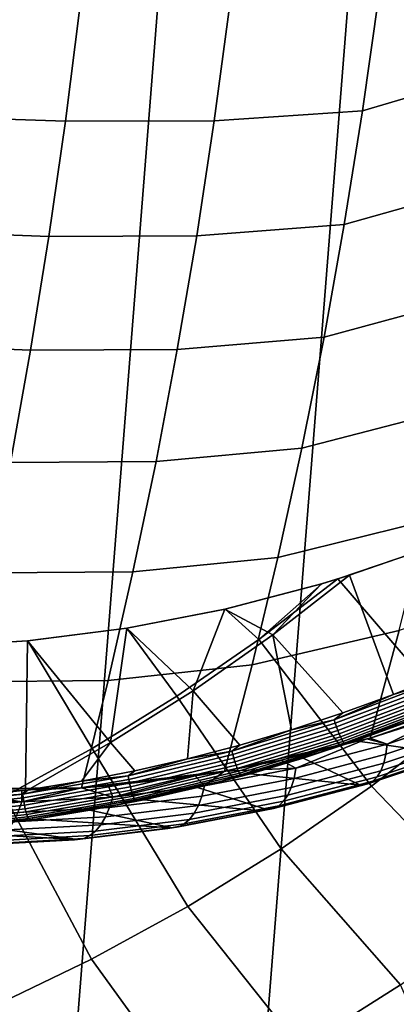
# Model space of a CAD drawing. Header units: metres. Extents: x -167 to 28, y -27 to 27.
# Tile 255 of 303: x 6.23 to 8.89, y -13.43 to -6.46. Entities that reach past the tile are written whole.
import ezdxf

# ---------------------------------------------------------------- set-up
doc = ezdxf.new("R2010")
doc.units = ezdxf.units.M
doc.layers.add('solid_12_065_021_XXX', color=7, linetype='CONTINUOUS')

msp = doc.modelspace()

# ---------------------------------------------------------------- linework, layer by layer
at = {"layer": 'solid_12_065_021_XXX'}
for points in [[(6.976521, 25.666178, 0.2), (2.851502, -26.444155, 0.2), (1.438912, -26.558498, 0.2), (5.599999, 26.00124, 0.2)], [(8.333064, 25.258354, 0.2), (4.255505, -26.254814, 0.2), (2.851502, -26.444155, 0.2), (6.976521, 25.666178, 0.2)], [(9.666076, 24.778851, 0.2), (5.647253, -25.991018, 0.2), (4.255505, -26.254814, 0.2), (8.333064, 25.258354, 0.2)], [(10.971596, 24.229086, 0.2), (7.02309, -25.653473, 0.2), (5.647253, -25.991018, 0.2), (9.666076, 24.778851, 0.2)], [(12.24579, 23.610701, 0.2), (8.378925, -25.243179, 0.2), (7.02309, -25.653473, 0.2), (10.971596, 24.229086, 0.2)], [(13.485169, 22.925415, 0.2), (9.71078, -24.761368, 0.2), (8.378925, -25.243179, 0.2), (12.24579, 23.610701, 0.2)], [(8.653359, -7.101769, 147.486465), (9.725248, -6.786968, 146.958527), (9.842833, -5.95779, 147.153625), (8.768595, -6.286907, 147.689957)], [(6.548582, -7.17658, 148.59964), (6.653059, -6.352856, 148.809952), (5.58049, -6.320423, 149.341873), (5.483536, -7.140562, 149.132675)], [(7.603604, -7.173712, 148.048126), (8.653359, -7.101769, 147.486465), (8.768595, -6.286907, 147.689957), (7.71458, -6.350659, 148.257111)], [(7.71458, -6.350659, 148.257111), (6.653059, -6.352856, 148.809952), (6.548582, -7.17658, 148.59964), (7.603604, -7.173712, 148.048126)], [(8.524206, -7.907904, 147.258392), (9.592483, -7.607416, 146.73822), (9.725248, -6.786968, 146.958527), (8.653359, -7.101769, 147.486465)], [(7.479226, -7.987923, 147.813904), (8.524206, -7.907904, 147.258392), (8.653359, -7.101769, 147.486465), (7.603604, -7.173712, 148.048126)], [(6.43148, -7.991602, 148.363907), (6.548582, -7.17658, 148.59964), (5.483536, -7.140562, 149.132675), (5.374856, -7.952274, 148.898163)], [(7.603604, -7.173712, 148.048126), (6.548582, -7.17658, 148.59964), (6.43148, -7.991602, 148.363907), (7.479226, -7.987923, 147.813904)], [(8.38131, -8.704331, 147.006027), (9.444714, -8.418077, 146.493011), (9.592483, -7.607416, 146.73822), (8.524206, -7.907904, 147.258392)], [(7.341618, -8.7923, 147.554749), (8.38131, -8.704331, 147.006027), (8.524206, -7.907904, 147.258392), (7.479226, -7.987923, 147.813904)], [(6.301913, -8.796948, 148.103073), (6.43148, -7.991602, 148.363907), (5.374856, -7.952274, 148.898163), (5.254592, -8.754613, 148.638626)], [(7.479226, -7.987923, 147.813904), (6.43148, -7.991602, 148.363907), (6.301913, -8.796948, 148.103073), (7.341618, -8.7923, 147.554749)], [(8.224876, -9.490097, 146.729736), (9.282163, -9.217932, 146.223251), (9.444714, -8.418077, 146.493011), (8.38131, -8.704331, 147.006027)], [(7.190978, -9.585877, 147.271011), (8.224876, -9.490097, 146.729736), (8.38131, -8.704331, 147.006027), (7.341618, -8.7923, 147.554749)], [(6.160065, -9.591662, 147.817474), (6.301913, -8.796948, 148.103073), (5.254592, -8.754613, 148.638626), (5.12291, -9.546652, 148.354431)], [(7.341618, -8.7923, 147.554749), (6.301913, -8.796948, 148.103073), (6.160065, -9.591662, 147.817474), (7.190978, -9.585877, 147.271011)], [(8.055113, -10.264246, 146.429871), (9.105062, -10.00597, 145.929306), (9.282163, -9.217932, 146.223251), (8.224876, -9.490097, 146.729736)], [(7.027504, -10.367686, 146.963089), (8.055113, -10.264246, 146.429871), (8.224876, -9.490097, 146.729736), (7.190978, -9.585877, 147.271011)], [(7.190978, -9.585877, 147.271011), (6.160065, -9.591662, 147.817474), (6.006118, -10.374795, 147.507492), (7.027504, -10.367686, 146.963089)], [(7.872234, -11.025836, 146.106812), (8.913645, -10.781181, 145.611588), (9.105062, -10.00597, 145.929306), (8.055113, -10.264246, 146.429871)], [(9.331573, -11.4076, 140.70462), (9.036917, -10.226642, 141.303391), (8.47819, -10.416221, 141.415436)], [(9.033597, -10.22802, 142.09108), (8.562285, -10.389959, 142.182861), (8.47819, -10.416221, 141.415436), (9.036917, -10.226642, 141.303391)], [(9.033597, -10.22802, 142.09108), (9.227834, -11.092224, 141.680161), (8.873672, -11.234791, 141.740921), (8.562285, -10.389959, 142.182861)], [(6.851406, -11.136774, 146.631332), (7.872234, -11.025836, 146.106812), (8.055113, -10.264246, 146.429871), (7.027504, -10.367686, 146.963089)], [(7.027504, -10.367686, 146.963089), (6.006118, -10.374795, 147.507492), (5.840268, -11.145402, 147.173508), (6.851406, -11.136774, 146.631332)], [(7.678594, -10.630796, 142.354141), (7.679962, -10.630392, 141.574661), (8.365326, -10.450472, 141.438004), (8.363108, -10.451253, 142.221573)], [(7.678594, -10.630796, 142.354141), (8.363108, -10.451253, 142.221573), (8.017601, -10.813909, 142.18364)], [(7.918911, -10.846649, 141.415771), (8.365326, -10.450472, 141.438004), (7.679962, -10.630392, 141.574661)], [(7.918911, -10.846649, 141.415771), (8.47819, -10.416221, 141.415436), (8.365326, -10.450472, 141.438004)], [(9.331573, -11.4076, 140.70462), (8.47819, -10.416221, 141.415436), (7.918911, -10.846649, 141.415771), (8.716714, -11.884045, 140.70462)], [(8.363108, -10.451253, 142.221573), (8.562285, -10.389959, 142.182861), (8.017601, -10.813909, 142.18364)], [(8.873672, -11.234791, 141.740921), (8.514853, -11.366106, 141.802368), (8.017601, -10.813909, 142.18364), (8.562285, -10.389959, 142.182861)], [(8.562285, -10.389959, 142.182861), (8.363108, -10.451253, 142.221573), (8.365326, -10.450472, 141.438004), (8.47819, -10.416221, 141.415436)], [(8.708222, -11.543295, 145.270035), (9.767063, -11.177835, 144.808655), (9.969375, -10.434616, 145.127335), (8.913645, -10.781181, 145.611588)], [(6.983603, -10.765593, 142.488083), (6.984742, -10.765345, 141.71257), (7.679962, -10.630392, 141.574661), (7.678594, -10.630796, 142.354141)], [(6.983603, -10.765593, 142.488083), (7.678594, -10.630796, 142.354141), (7.453184, -11.209669, 142.183929)], [(7.918911, -10.846649, 141.415771), (7.679962, -10.630392, 141.574661), (6.984742, -10.765345, 141.71257), (7.338757, -11.247293, 141.415771)], [(7.678594, -10.630796, 142.354141), (8.017601, -10.813909, 142.18364), (7.453184, -11.209669, 142.183929)], [(6.281665, -10.854962, 142.622726), (6.282005, -10.854892, 141.851273), (6.984742, -10.765345, 141.71257), (6.983603, -10.765593, 142.488083)], [(6.281665, -10.854962, 142.622726), (6.983603, -10.765593, 142.488083), (6.869236, -11.576, 142.184235)], [(7.338757, -11.247293, 141.415771), (6.984742, -10.765345, 141.71257), (6.282005, -10.854892, 141.851273), (6.738376, -11.616939, 141.415771)], [(6.983603, -10.765593, 142.488083), (7.453184, -11.209669, 142.183929), (6.869236, -11.576, 142.184235)], [(7.676342, -11.778453, 145.758194), (8.708222, -11.543295, 145.270035), (8.913645, -10.781181, 145.611588), (7.872234, -11.025836, 146.106812)], [(6.281665, -10.854962, 142.622726), (6.267443, -11.911936, 142.184509), (5.521483, -11.994742, 142.310257), (5.574733, -10.898623, 142.757645)], [(5.574733, -10.898623, 142.757645), (5.574944, -10.898605, 141.990097), (6.282005, -10.854892, 141.851273), (6.281665, -10.854962, 142.622726)], [(6.738376, -11.616939, 141.415771), (6.282005, -10.854892, 141.851273), (5.574944, -10.898605, 141.990097), (6.119423, -11.954565, 141.415771)], [(6.284792, -11.909447, 142.18158), (6.267443, -11.911936, 142.184509), (6.281665, -10.854962, 142.622726), (6.869236, -11.576, 142.184235)], [(8.716714, -11.884045, 140.70462), (7.918911, -10.846649, 141.415771), (7.338757, -11.247293, 141.415771), (8.077573, -12.327385, 140.70462)], [(8.151739, -11.485998, 141.864426), (7.784696, -11.594301, 141.927048), (7.453184, -11.209669, 142.183929), (8.017601, -10.813909, 142.18364)], [(8.514853, -11.366106, 141.802368), (8.151739, -11.485998, 141.864426), (8.017601, -10.813909, 142.18364)], [(6.662247, -11.896653, 146.273804), (7.676342, -11.778453, 145.758194), (7.872234, -11.025836, 146.106812), (6.851406, -11.136774, 146.631332)], [(6.851406, -11.136774, 146.631332), (5.840268, -11.145402, 147.173508), (5.662508, -11.903681, 146.815414), (6.662247, -11.896653, 146.273804)], [(8.452997, -11.413618, 141.804443), (8.873672, -11.234791, 141.740921), (9.161782, -11.146515, 141.682999)], [(8.452997, -11.413618, 141.804443), (9.161782, -11.146515, 141.682999), (9.171041, -11.171169, 141.677567), (8.460721, -11.43885, 141.799271)], [(9.161782, -11.146515, 141.682999), (8.873672, -11.234791, 141.740921), (9.227834, -11.092224, 141.680161)], [(7.414081, -11.690932, 141.990143), (7.040296, -11.775723, 142.05365), (6.869236, -11.576, 142.184235), (7.453184, -11.209669, 142.183929)], [(7.784696, -11.594301, 141.927048), (7.414081, -11.690932, 141.990143), (7.453184, -11.209669, 142.183929)], [(8.460721, -11.43885, 141.799271), (9.171041, -11.171169, 141.677567), (9.181206, -11.196055, 141.676849), (8.469337, -11.464321, 141.798828)], [(8.469337, -11.464321, 141.798828), (9.181206, -11.196055, 141.676849), (9.191952, -11.220373, 141.680893), (8.478564, -11.48921, 141.803131)], [(8.478564, -11.48921, 141.803131), (9.191952, -11.220373, 141.680893), (9.202933, -11.24334, 141.68956), (8.48811, -11.512718, 141.812042)], [(8.708222, -11.543295, 145.270035), (9.287437, -11.359369, 145.012619), (9.767063, -11.177835, 144.808655)], [(8.077573, -12.327385, 140.70462), (7.338757, -11.247293, 141.415771), (6.738376, -11.616939, 141.415771), (7.415932, -12.736387, 140.70462)], [(8.452997, -11.413618, 141.804443), (8.514853, -11.366106, 141.802368), (8.873672, -11.234791, 141.740921)], [(8.48811, -11.512718, 141.812042), (9.202933, -11.24334, 141.68956), (9.213797, -11.264218, 141.702576), (8.497664, -11.53409, 141.825272)], [(8.497664, -11.53409, 141.825272), (9.213797, -11.264218, 141.702576), (9.224193, -11.282337, 141.719513), (8.506923, -11.552638, 141.842407)], [(8.506923, -11.552638, 141.842407), (9.224193, -11.282337, 141.719513), (9.233788, -11.297114, 141.739822), (8.515586, -11.567766, 141.862885)], [(8.515586, -11.567766, 141.862885), (9.233788, -11.297114, 141.739822), (9.242274, -11.308075, 141.762863), (8.523376, -11.578988, 141.886047)], [(8.523376, -11.578988, 141.886047), (9.242274, -11.308075, 141.762863), (9.049666, -11.39536, 141.822159)], [(8.828426, -11.586831, 145.155991), (9.287437, -11.359369, 145.012619), (8.708222, -11.543295, 145.270035)], [(8.828426, -11.586831, 145.155991), (9.468702, -11.37266, 144.875107), (9.287437, -11.359369, 145.012619)], [(7.729145, -11.635378, 141.928009), (8.151739, -11.485998, 141.864426), (8.452997, -11.413618, 141.804443)], [(7.729145, -11.635378, 141.928009), (8.452997, -11.413618, 141.804443), (8.460721, -11.43885, 141.799271), (7.735307, -11.661089, 141.923096)], [(8.452997, -11.413618, 141.804443), (8.151739, -11.485998, 141.864426), (8.514853, -11.366106, 141.802368)], [(8.355025, -11.644186, 141.941071), (9.049666, -11.39536, 141.822159), (8.603334, -11.563975, 141.915543)], [(8.523376, -11.578988, 141.886047), (9.049666, -11.39536, 141.822159), (8.355025, -11.644186, 141.941071)], [(9.049666, -11.39536, 141.822159), (8.968046, -11.430391, 141.85231), (8.603334, -11.563975, 141.915543)], [(8.603334, -11.563975, 141.915543), (8.968046, -11.430391, 141.85231), (9.29518, -11.661055, 144.30368)], [(10.261133, -12.287922, 139.928345), (9.331573, -11.4076, 140.70462), (8.716714, -11.884045, 140.70462), (9.604927, -12.80739, 139.928345)], [(8.819542, -11.65874, 145.088959), (9.464968, -11.443014, 144.805984), (9.468702, -11.37266, 144.875107), (8.828426, -11.586831, 145.155991)], [(7.729145, -11.635378, 141.928009), (7.784696, -11.594301, 141.927048), (8.151739, -11.485998, 141.864426)], [(7.735307, -11.661089, 141.923096), (8.460721, -11.43885, 141.799271), (8.469337, -11.464321, 141.798828), (7.742342, -11.687044, 141.922928)], [(7.742342, -11.687044, 141.922928), (8.469337, -11.464321, 141.798828), (8.478564, -11.48921, 141.803131), (7.750024, -11.712407, 141.92749)], [(7.750024, -11.712407, 141.92749), (8.478564, -11.48921, 141.803131), (8.48811, -11.512718, 141.812042), (7.758105, -11.736363, 141.936646)], [(8.804683, -11.721818, 145.014511), (9.454903, -11.504676, 144.729568), (9.464968, -11.443014, 144.805984), (8.819542, -11.65874, 145.088959)], [(7.676342, -11.778453, 145.758194), (8.685457, -11.549751, 145.280396), (8.708222, -11.543295, 145.270035)], [(7.676342, -11.778453, 145.758194), (8.078474, -11.700699, 145.563507), (8.685457, -11.549751, 145.280396)], [(7.758105, -11.736363, 141.936646), (8.48811, -11.512718, 141.812042), (8.497664, -11.53409, 141.825272), (7.766327, -11.758143, 141.950119)], [(7.766327, -11.758143, 141.950119), (8.497664, -11.53409, 141.825272), (8.506923, -11.552638, 141.842407), (7.774425, -11.777047, 141.967438)], [(7.774425, -11.777047, 141.967438), (8.506923, -11.552638, 141.842407), (8.515586, -11.567766, 141.862885), (7.782137, -11.792466, 141.988083)], [(7.782137, -11.792466, 141.988083), (8.515586, -11.567766, 141.862885), (8.523376, -11.578988, 141.886047), (7.789218, -11.803906, 142.011368)], [(8.182781, -11.756556, 145.454086), (8.685457, -11.549751, 145.280396), (8.078474, -11.700699, 145.563507)], [(8.182781, -11.756556, 145.454086), (8.828426, -11.586831, 145.155991), (8.685457, -11.549751, 145.280396)], [(8.603334, -11.563975, 141.915543), (9.29518, -11.661055, 144.30368), (8.638873, -11.877506, 144.58963), (8.234254, -11.685944, 141.979416)], [(8.355025, -11.644186, 141.941071), (8.603334, -11.563975, 141.915543), (8.234254, -11.685944, 141.979416)], [(8.828426, -11.586831, 145.155991), (8.708222, -11.543295, 145.270035), (8.685457, -11.549751, 145.280396)], [(8.758172, -11.817288, 144.848618), (9.416581, -11.597816, 144.560287), (9.43868, -11.556576, 144.647186), (8.784108, -11.774975, 144.933929)], [(8.784108, -11.774975, 144.933929), (9.43868, -11.556576, 144.647186), (9.454903, -11.504676, 144.729568), (8.804683, -11.721818, 145.014511)], [(7.415932, -12.736387, 140.70462), (6.738376, -11.616939, 141.415771), (6.119423, -11.954565, 141.415771), (6.733634, -13.109912, 140.70462)], [(6.663732, -11.848588, 142.117493), (6.284792, -11.909447, 142.18158), (6.869236, -11.576, 142.184235)], [(7.040296, -11.775723, 142.05365), (6.663732, -11.848588, 142.117493), (6.869236, -11.576, 142.184235)], [(6.993032, -11.811047, 142.053162), (7.414081, -11.690932, 141.990143), (7.729145, -11.635378, 141.928009)], [(6.993032, -11.811047, 142.053162), (7.729145, -11.635378, 141.928009), (7.735307, -11.661089, 141.923096), (6.99761, -11.837136, 142.048523)], [(7.729145, -11.635378, 141.928009), (7.414081, -11.690932, 141.990143), (7.784696, -11.594301, 141.927048)], [(7.789218, -11.803906, 142.011368), (8.523376, -11.578988, 141.886047), (8.355025, -11.644186, 141.941071)], [(8.168768, -11.829739, 145.389359), (8.819542, -11.65874, 145.088959), (8.828426, -11.586831, 145.155991), (8.182781, -11.756556, 145.454086)], [(8.692102, -11.866656, 144.669739), (9.356382, -11.645656, 144.378937), (9.388989, -11.627682, 144.470337), (8.727325, -11.848026, 144.76004)], [(8.727325, -11.848026, 144.76004), (9.388989, -11.627682, 144.470337), (9.416581, -11.597816, 144.560287), (8.758172, -11.817288, 144.848618)], [(6.993032, -11.811047, 142.053162), (7.040296, -11.775723, 142.05365), (7.414081, -11.690932, 141.990143)], [(6.99761, -11.837136, 142.048523), (7.735307, -11.661089, 141.923096), (7.742342, -11.687044, 141.922928), (7.003042, -11.863473, 142.048615)], [(7.003042, -11.863473, 142.048615), (7.742342, -11.687044, 141.922928), (7.750024, -11.712407, 141.92749), (7.009154, -11.889211, 142.053452)], [(7.009154, -11.889211, 142.053452), (7.750024, -11.712407, 141.92749), (7.758105, -11.736363, 141.936646), (7.01575, -11.913522, 142.062866)], [(7.646935, -11.850416, 142.061829), (8.355025, -11.644186, 141.941071), (7.86116, -11.796154, 142.043869)], [(7.789218, -11.803906, 142.011368), (8.355025, -11.644186, 141.941071), (7.646935, -11.850416, 142.061829)], [(8.182781, -11.756556, 145.454086), (8.078474, -11.700699, 145.563507), (7.676342, -11.778453, 145.758194)], [(8.355025, -11.644186, 141.941071), (8.234254, -11.685944, 141.979416), (7.86116, -11.796154, 142.043869)], [(7.86116, -11.796154, 142.043869), (8.234254, -11.685944, 141.979416), (8.638873, -11.877506, 144.58963)], [(8.149137, -11.893991, 145.317047), (8.804683, -11.721818, 145.014511), (8.819542, -11.65874, 145.088959), (8.168768, -11.829739, 145.389359)], [(9.356382, -11.645656, 144.378937), (8.692102, -11.866656, 144.669739), (8.638873, -11.877506, 144.58963), (9.29518, -11.661055, 144.30368)], [(6.662247, -11.896653, 146.273804), (7.467871, -11.811838, 145.861343), (7.676342, -11.778453, 145.758194)], [(6.993032, -11.811047, 142.053162), (6.663732, -11.848588, 142.117493), (7.040296, -11.775723, 142.05365)], [(7.01575, -11.913522, 142.062866), (7.758105, -11.736363, 141.936646), (7.766327, -11.758143, 141.950119), (7.022618, -11.935624, 142.076553)], [(7.022618, -11.935624, 142.076553), (7.766327, -11.758143, 141.950119), (7.774425, -11.777047, 141.967438), (7.029536, -11.954809, 142.094086)], [(7.029536, -11.954809, 142.094086), (7.774425, -11.777047, 141.967438), (7.782137, -11.792466, 141.988083), (7.036283, -11.970459, 142.114883)], [(7.534501, -11.881367, 145.768143), (7.676342, -11.778453, 145.758194), (7.467871, -11.811838, 145.861343)], [(7.515416, -11.955542, 145.705887), (8.168768, -11.829739, 145.389359), (8.182781, -11.756556, 145.454086), (7.534501, -11.881367, 145.768143)], [(7.534501, -11.881367, 145.768143), (8.182781, -11.756556, 145.454086), (7.676342, -11.778453, 145.758194)], [(8.094478, -11.991426, 145.154816), (8.758172, -11.817288, 144.848618), (8.784108, -11.774975, 144.933929), (8.12423, -11.9482, 145.238419)], [(8.12423, -11.9482, 145.238419), (8.784108, -11.774975, 144.933929), (8.804683, -11.721818, 145.014511), (8.149137, -11.893991, 145.317047)], [(6.247522, -11.940064, 142.179367), (6.663732, -11.848588, 142.117493), (6.993032, -11.811047, 142.053162)], [(6.247522, -11.940064, 142.179367), (6.993032, -11.811047, 142.053162), (6.99761, -11.837136, 142.048523), (6.250497, -11.966431, 142.175003)], [(6.247522, -11.940064, 142.179367), (6.284792, -11.909447, 142.18158), (6.663732, -11.848588, 142.117493)], [(6.250497, -11.966431, 142.175003), (6.99761, -11.837136, 142.048523), (7.003042, -11.863473, 142.048615), (6.25431, -11.993049, 142.175369)], [(6.662247, -11.896653, 146.273804), (6.854466, -11.882794, 146.173416), (7.467871, -11.811838, 145.861343)], [(6.886214, -11.961022, 146.096634), (7.467871, -11.811838, 145.861343), (6.854466, -11.882794, 146.173416)], [(6.886214, -11.961022, 146.096634), (7.534501, -11.881367, 145.768143), (7.467871, -11.811838, 145.861343)], [(6.927925, -12.013416, 142.18399), (7.646935, -11.850416, 142.061829), (7.104489, -11.980762, 142.17421)], [(7.042642, -11.982072, 142.13829), (7.646935, -11.850416, 142.061829), (6.927925, -12.013416, 142.18399)], [(7.036283, -11.970459, 142.114883), (7.782137, -11.792466, 141.988083), (7.789218, -11.803906, 142.011368), (7.042642, -11.982072, 142.13829)], [(7.042642, -11.982072, 142.13829), (7.789218, -11.803906, 142.011368), (7.646935, -11.850416, 142.061829)], [(7.646935, -11.850416, 142.061829), (7.484443, -11.894468, 142.108826), (7.104489, -11.980762, 142.17421)], [(7.86116, -11.796154, 142.043869), (8.638873, -11.877506, 144.58963), (7.975404, -12.050196, 144.892258), (7.484443, -11.894468, 142.108826)], [(7.646935, -11.850416, 142.061829), (7.86116, -11.796154, 142.043869), (7.484443, -11.894468, 142.108826)], [(7.491068, -12.020719, 145.63588), (8.149137, -11.893991, 145.317047), (8.168768, -11.829739, 145.389359), (7.515416, -11.955542, 145.705887)], [(8.022572, -12.042138, 144.978592), (8.692102, -11.866656, 144.669739), (8.727325, -11.848026, 144.76004), (8.060395, -12.022921, 145.067703)], [(8.060395, -12.022921, 145.067703), (8.727325, -11.848026, 144.76004), (8.758172, -11.817288, 144.848618), (8.094478, -11.991426, 145.154816)], [(6.247522, -11.940064, 142.179367), (5.521483, -11.994742, 142.310257), (6.267443, -11.911936, 142.184509)], [(5.601779, -11.97877, 146.793716), (6.2404, -11.995504, 146.437851), (5.62821, -11.901967, 146.834564)], [(6.2404, -11.995504, 146.437851), (5.662508, -11.903681, 146.815414), (5.62821, -11.901967, 146.834564)], [(6.24016, -11.912978, 146.498535), (6.662247, -11.896653, 146.273804), (5.662508, -11.903681, 146.815414)], [(6.2404, -11.995504, 146.437851), (6.24016, -11.912978, 146.498535), (5.662508, -11.903681, 146.815414)], [(6.2404, -11.995504, 146.437851), (6.662247, -11.896653, 146.273804), (6.24016, -11.912978, 146.498535)], [(6.2404, -11.995504, 146.437851), (6.886214, -11.961022, 146.096634), (6.662247, -11.896653, 146.273804)], [(6.247522, -11.940064, 142.179367), (6.267443, -11.911936, 142.184509), (6.284792, -11.909447, 142.18158)], [(6.25431, -11.993049, 142.175369), (7.003042, -11.863473, 142.048615), (7.009154, -11.889211, 142.053452), (6.258835, -12.01906, 142.180481)], [(6.258835, -12.01906, 142.180481), (7.009154, -11.889211, 142.053452), (7.01575, -11.913522, 142.062866), (6.263929, -12.043632, 142.19014)], [(6.263929, -12.043632, 142.19014), (7.01575, -11.913522, 142.062866), (7.022618, -11.935624, 142.076553), (6.269428, -12.065971, 142.204071)], [(6.886214, -11.961022, 146.096634), (6.854466, -11.882794, 146.173416), (6.662247, -11.896653, 146.273804)], [(6.862143, -12.035901, 146.037003), (7.515416, -11.955542, 145.705887), (7.534501, -11.881367, 145.768143), (6.886214, -11.961022, 146.096634)], [(7.484443, -11.894468, 142.108826), (7.975404, -12.050196, 144.892258), (7.939214, -12.058306, 144.909149), (7.104489, -11.980762, 142.17421)], [(7.46188, -12.075769, 145.559326), (8.12423, -11.9482, 145.238419), (8.149137, -11.893991, 145.317047), (7.491068, -12.020719, 145.63588)], [(8.692102, -11.866656, 144.669739), (8.022572, -12.042138, 144.978592), (7.975404, -12.050196, 144.892258), (8.638873, -11.877506, 144.58963)], [(9.604927, -12.80739, 139.928345), (8.716714, -11.884045, 140.70462), (8.077573, -12.327385, 140.70462), (8.92247, -13.291854, 139.928345)], [(6.733634, -13.109912, 140.70462), (6.119423, -11.954565, 141.415771), (5.483604, -12.259243, 141.415771), (6.032579, -13.446918, 140.70462)], [(5.495415, -12.022018, 142.306122), (5.521483, -11.994742, 142.310257), (6.247522, -11.940064, 142.179367)], [(5.495415, -12.022018, 142.306122), (6.247522, -11.940064, 142.179367), (6.250497, -11.966431, 142.175003), (5.496778, -12.048561, 142.302017)], [(5.496778, -12.048561, 142.302017), (6.250497, -11.966431, 142.175003), (6.25431, -11.993049, 142.175369), (5.498958, -12.075356, 142.302673)], [(5.571237, -12.049141, 146.744934), (6.211452, -12.070799, 146.380966), (6.2404, -11.995504, 146.437851), (5.599347, -11.984993, 146.789886)], [(5.601779, -11.97877, 146.793716), (5.599347, -11.984993, 146.789886), (6.2404, -11.995504, 146.437851)], [(6.211452, -12.070799, 146.380966), (6.862143, -12.035901, 146.037003), (6.886214, -11.961022, 146.096634), (6.2404, -11.995504, 146.437851)], [(6.269428, -12.065971, 142.204071), (7.022618, -11.935624, 142.076553), (7.029536, -11.954809, 142.094086), (6.275154, -12.085362, 142.221786)], [(6.275154, -12.085362, 142.221786), (7.029536, -11.954809, 142.094086), (7.036283, -11.970459, 142.114883), (6.280923, -12.101182, 142.242767)], [(6.280923, -12.101182, 142.242767), (7.036283, -11.970459, 142.114883), (7.042642, -11.982072, 142.13829), (6.286551, -12.112921, 142.266296)], [(6.286551, -12.112921, 142.266296), (7.042642, -11.982072, 142.13829), (6.927925, -12.013416, 142.18399)], [(7.104489, -11.980762, 142.17421), (7.939214, -12.058306, 144.909149), (7.306516, -12.178493, 145.210907), (6.721747, -12.054915, 142.239929)], [(6.927925, -12.013416, 142.18399), (7.104489, -11.980762, 142.17421), (6.721747, -12.054915, 142.239929)], [(6.83316, -12.101749, 145.969437), (7.491068, -12.020719, 145.63588), (7.515416, -11.955542, 145.705887), (6.862143, -12.035901, 146.037003)], [(7.391081, -12.151868, 145.391998), (8.060395, -12.022921, 145.067703), (8.094478, -11.991426, 145.154816), (7.428358, -12.11974, 145.47757)], [(7.428358, -12.11974, 145.47757), (8.094478, -11.991426, 145.154816), (8.12423, -11.9482, 145.238419), (7.46188, -12.075769, 145.559326)], [(5.498958, -12.075356, 142.302673), (6.25431, -11.993049, 142.175369), (6.258835, -12.01906, 142.180481), (5.501886, -12.101542, 142.308044)], [(5.501886, -12.101542, 142.308044), (6.258835, -12.01906, 142.180481), (6.263929, -12.043632, 142.19014), (5.505466, -12.126279, 142.317963)], [(5.505466, -12.126279, 142.317963), (6.263929, -12.043632, 142.19014), (6.269428, -12.065971, 142.204071), (5.509585, -12.148769, 142.332123)], [(6.17794, -12.137065, 146.315948), (6.83316, -12.101749, 145.969437), (6.862143, -12.035901, 146.037003), (6.211452, -12.070799, 146.380966)], [(6.286551, -12.112921, 142.266296), (6.927925, -12.013416, 142.18399), (6.336614, -12.116839, 142.305939), (6.200568, -12.13271, 142.307037)], [(6.927925, -12.013416, 142.18399), (6.721747, -12.054915, 142.239929), (6.336614, -12.116839, 142.305939)], [(6.336614, -12.116839, 142.305939), (6.721747, -12.054915, 142.239929), (7.306516, -12.178493, 145.210907)], [(6.799769, -12.157427, 145.895081), (7.46188, -12.075769, 145.559326), (7.491068, -12.020719, 145.63588), (6.83316, -12.101749, 145.969437)], [(7.275962, -12.183594, 145.231323), (7.306516, -12.178493, 145.210907), (7.939214, -12.058306, 144.909149)], [(7.275962, -12.183594, 145.231323), (7.939214, -12.058306, 144.909149), (7.350696, -12.171598, 145.304123)], [(7.350696, -12.171598, 145.304123), (8.022572, -12.042138, 144.978592), (8.060395, -12.022921, 145.067703), (7.391081, -12.151868, 145.391998)], [(7.350696, -12.171598, 145.304123), (7.975404, -12.050196, 144.892258), (8.022572, -12.042138, 144.978592)], [(7.350696, -12.171598, 145.304123), (7.939214, -12.058306, 144.909149), (7.975404, -12.050196, 144.892258)], [(5.509585, -12.148769, 142.332123), (6.269428, -12.065971, 142.204071), (6.275154, -12.085362, 142.221786), (5.51411, -12.168291, 142.350052)], [(5.51411, -12.168291, 142.350052), (6.275154, -12.085362, 142.221786), (6.280923, -12.101182, 142.242767), (5.518894, -12.184217, 142.371185)], [(5.518894, -12.184217, 142.371185), (6.280923, -12.101182, 142.242767), (6.286551, -12.112921, 142.266296), (5.523785, -12.196036, 142.394836)], [(5.523785, -12.196036, 142.394836), (6.286551, -12.112921, 142.266296), (6.200568, -12.13271, 142.307037)], [(6.336614, -12.116839, 142.305939), (7.306516, -12.178493, 145.210907), (6.633955, -12.261724, 145.544739), (5.94949, -12.166454, 142.372116)], [(6.200568, -12.13271, 142.307037), (6.336614, -12.116839, 142.305939), (5.94949, -12.166454, 142.372116)], [(6.140445, -12.193154, 146.243896), (6.799769, -12.157427, 145.895081), (6.83316, -12.101749, 145.969437), (6.17794, -12.137065, 146.315948)], [(6.722142, -12.234605, 145.731323), (7.391081, -12.151868, 145.391998), (7.428358, -12.11974, 145.47757), (6.762548, -12.201969, 145.815262)], [(6.762548, -12.201969, 145.815262), (7.428358, -12.11974, 145.47757), (7.46188, -12.075769, 145.559326), (6.799769, -12.157427, 145.895081)], [(5.560766, -12.203701, 142.438431), (5.94949, -12.166454, 142.372116), (6.633955, -12.261724, 145.544739)], [(6.099617, -12.238094, 146.166077), (6.762548, -12.201969, 145.815262), (6.799769, -12.157427, 145.895081), (6.140445, -12.193154, 146.243896)], [(6.67925, -12.254768, 145.644745), (6.613381, -12.263994, 145.568039), (6.633955, -12.261724, 145.544739), (7.275962, -12.183594, 145.231323)], [(7.275962, -12.183594, 145.231323), (6.633955, -12.261724, 145.544739), (7.306516, -12.178493, 145.210907)], [(6.67925, -12.254768, 145.644745), (7.350696, -12.171598, 145.304123), (7.391081, -12.151868, 145.391998), (6.722142, -12.234605, 145.731323)], [(7.275962, -12.183594, 145.231323), (7.350696, -12.171598, 145.304123), (6.67925, -12.254768, 145.644745)], [(5.560766, -12.203701, 142.438431), (6.633955, -12.261724, 145.544739), (5.959641, -12.299172, 145.892563), (5.170831, -12.228528, 142.504807)], [(5.953867, -12.299499, 145.917526), (6.613381, -12.263994, 145.568039), (6.67925, -12.254768, 145.644745), (6.010834, -12.291622, 145.998596)], [(5.953867, -12.299499, 145.917526), (5.959641, -12.299172, 145.892563), (6.613381, -12.263994, 145.568039)], [(6.613381, -12.263994, 145.568039), (5.959641, -12.299172, 145.892563), (6.633955, -12.261724, 145.544739)], [(6.010834, -12.291622, 145.998596), (6.67925, -12.254768, 145.644745), (6.722142, -12.234605, 145.731323), (6.056162, -12.271108, 146.083832)], [(6.056162, -12.271108, 146.083832), (6.722142, -12.234605, 145.731323), (6.762548, -12.201969, 145.815262), (6.099617, -12.238094, 146.166077)], [(8.92247, -13.291854, 139.928345), (8.077573, -12.327385, 140.70462), (7.415932, -12.736387, 140.70462), (8.215628, -13.73999, 139.928345)], [(8.215628, -13.73999, 139.928345), (7.415932, -12.736387, 140.70462), (6.733634, -13.109912, 140.70462), (7.486331, -14.150574, 139.928345)], [(7.486331, -14.150574, 139.928345), (6.733634, -13.109912, 140.70462), (6.032579, -13.446918, 140.70462), (6.736572, -14.522482, 139.928345)], [(8.665976, -14.902303, 139.088928), (9.431774, -14.42981, 139.088928), (8.92247, -13.291854, 139.928345), (8.215628, -13.73999, 139.928345)]]:
    msp.add_3dface(points, dxfattribs=at)

doc.saveas('drawing.dxf')
